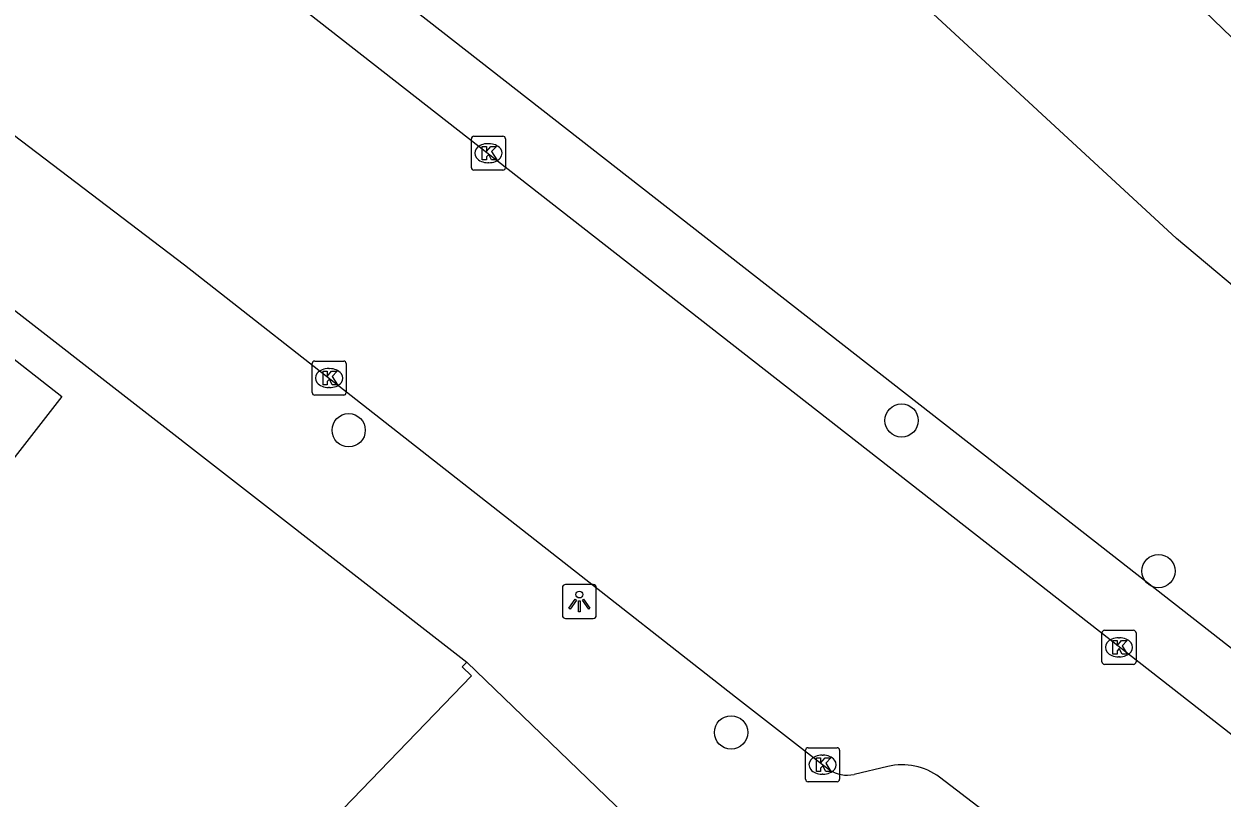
# Model space of a CAD drawing. Extents: x 157466 to 158888, y 383063 to 384677.
# Drawn here: x 158606.91 to 158642.1, y 383961.04 to 383983.79 of the extents above; entities that cross this region are included whole.
import ezdxf

# ---------------------------------------------------------------- set-up
doc = ezdxf.new("R2010")
doc.units = 0
for name, color, linetype in [('IMGEO_Berm_groen', 7, 'Continuous'), ('IMGEO_Boom', 7, 'Continuous'), ('IMGEO_Groenvoorziening', 7, 'Continuous'), ('IMGEO_Kolk', 7, 'Continuous'), ('IMGEO_Lichtpunt', 7, 'Continuous'), ('IMGEO_Pand', 7, 'Continuous'), ('IMGEO_Rijbaan_lokaal_open', 7, 'Continuous'), ('IMGEO_Voetpad_open', 7, 'Continuous')]:
    doc.layers.add(name, color=color, linetype=linetype)

msp = doc.modelspace()

# ---------------------------------------------------------------- linework, layer by layer
at = {"layer": 'IMGEO_Berm_groen'}
msp.add_lwpolyline([(158564.348, 384032.052), (158585.348, 384010.678), (158589.846, 384006.513), (158595.875, 384001.543), (158606.237, 383993.699), (158616.579, 383985.612), (158635.376, 383970.915), (158654.191, 383956.204), (158678.1, 383937.509), (158694.724, 383924.511), (158711.994, 383911.008), (158717.008, 383907.087), (158725.26, 383900.681), (158756.19, 383876.531), (158756.88, 383876.013), (158756.965, 383875.793), (158757.55, 383874.435), (158757.869, 383872.031), (158759.488, 383870.539), (158762.98, 383874.478), (158764.514, 383873.194), (158785.996, 383854.136), (158797.607, 383845.775)], dxfattribs=at)
at = {"layer": 'IMGEO_Boom'}
for centre in [(158632.69, 383972.135), (158616.448, 383971.848), (158640.238, 383967.708), (158627.68, 383962.966)]:
    msp.add_circle(centre, 0.489, dxfattribs=at)
at = {"layer": 'IMGEO_Groenvoorziening'}
for points in [[(158793.682, 383859.501), (158793.062, 383859.948), (158789.551, 383858.63), (158744, 383894.134), (158691.084, 383935.378), (158689.228, 383936.825), (158643.377, 383975.29), (158640.762, 383977.484), (158616.14, 384000.246), (158599.479, 384016.092), (158578.485, 384037.134), (158575.646, 384040.554)], [(158761.47, 383884.391), (158755.991, 383888.55), (158732.407, 383908.033), (158718.395, 383919.269), (158708.554, 383927.752), (158693.909, 383939.604), (158683.242, 383948.763), (158672.183, 383957.059), (158661.632, 383965.549), (158649.669, 383976.374), (158646.976, 383978.974), (158641.318, 383984.436), (158625.573, 384000), (158618.774, 384007.282)]]:
    msp.add_lwpolyline(points, dxfattribs=at)
at = {"layer": 'IMGEO_Kolk'}
for p, q in [((158620.053, 383979.566), (158620.053, 383980.418)), ((158620.128, 383980.492), (158620.98, 383980.492)), ((158620.541, 383980.272), (158620.566, 383980.272)), ((158621.054, 383980.418), (158621.054, 383979.566)), ((158620.564, 383979.712), (158620.539, 383979.712)), ((158620.98, 383979.492), (158620.128, 383979.492)), ((158615.374, 383972.955), (158615.374, 383973.807)), ((158615.449, 383973.881), (158616.301, 383973.881)), ((158615.862, 383973.661), (158615.887, 383973.661)), ((158616.375, 383973.807), (158616.375, 383972.955)), ((158616.301, 383972.881), (158615.449, 383972.881)), ((158615.885, 383973.101), (158615.86, 383973.101)), ((158638.576, 383965.041), (158638.576, 383965.893)), ((158638.651, 383965.967), (158639.503, 383965.967)), ((158639.577, 383965.893), (158639.577, 383965.041)), ((158639.064, 383965.747), (158639.089, 383965.747)), ((158639.087, 383965.187), (158639.062, 383965.187)), ((158639.503, 383964.967), (158638.651, 383964.967)), ((158629.869, 383961.591), (158629.869, 383962.443)), ((158629.944, 383962.517), (158630.796, 383962.517)), ((158630.87, 383962.443), (158630.87, 383961.591)), ((158630.357, 383962.297), (158630.382, 383962.297)), ((158630.38, 383961.737), (158630.355, 383961.737)), ((158630.796, 383961.517), (158629.944, 383961.517))]:
    msp.add_line(p, q, dxfattribs=at)
for points in [[(158620.053, 383979.566), (158620.053, 383980.418)], [(158620.128, 383980.492), (158620.98, 383980.492)], [(158621.054, 383980.418), (158621.054, 383979.566)], [(158620.374, 383980.192), (158620.497, 383980.192), (158620.497, 383980.041), (158620.627, 383980.192), (158620.791, 383980.192), (158620.645, 383980.041), (158620.798, 383979.792), (158620.646, 383979.792), (158620.561, 383979.956), (158620.497, 383979.889), (158620.497, 383979.792), (158620.374, 383979.792), (158620.374, 383980.192)], [(158620.98, 383979.492), (158620.128, 383979.492)], [(158615.374, 383972.955), (158615.374, 383973.807)], [(158615.449, 383973.881), (158616.301, 383973.881)], [(158615.695, 383973.581), (158615.818, 383973.581), (158615.818, 383973.43), (158615.948, 383973.581), (158616.112, 383973.581), (158615.966, 383973.43), (158616.119, 383973.181), (158615.967, 383973.181), (158615.882, 383973.345), (158615.818, 383973.278), (158615.818, 383973.181), (158615.695, 383973.181), (158615.695, 383973.581)], [(158616.375, 383973.807), (158616.375, 383972.955)], [(158616.301, 383972.881), (158615.449, 383972.881)], [(158638.576, 383965.041), (158638.576, 383965.893)], [(158638.651, 383965.967), (158639.503, 383965.967)], [(158639.577, 383965.893), (158639.577, 383965.041)], [(158638.897, 383965.667), (158639.02, 383965.667), (158639.02, 383965.516), (158639.15, 383965.667), (158639.314, 383965.667), (158639.168, 383965.516), (158639.321, 383965.267), (158639.169, 383965.267), (158639.084, 383965.431), (158639.02, 383965.364), (158639.02, 383965.267), (158638.897, 383965.267), (158638.897, 383965.667)], [(158639.503, 383964.967), (158638.651, 383964.967)], [(158629.869, 383961.591), (158629.869, 383962.443)], [(158629.944, 383962.517), (158630.796, 383962.517)], [(158630.87, 383962.443), (158630.87, 383961.591)], [(158630.19, 383962.217), (158630.313, 383962.217), (158630.313, 383962.066), (158630.443, 383962.217), (158630.607, 383962.217), (158630.461, 383962.066), (158630.614, 383961.817), (158630.462, 383961.817), (158630.377, 383961.981), (158630.313, 383961.914), (158630.313, 383961.817), (158630.19, 383961.817), (158630.19, 383962.217)], [(158630.796, 383961.517), (158629.944, 383961.517)]]:
    msp.add_lwpolyline(points, dxfattribs=at)
for centre, start, end in [((158620.13, 383980.416), 91.552, 178.448), ((158620.13, 383980.416), 91.552, 178.448), ((158620.978, 383980.416), 1.552, 88.448), ((158620.978, 383980.416), 1.552, 88.448), ((158620.13, 383979.568), 181.552, 268.448), ((158620.13, 383979.568), 181.552, 268.448), ((158620.978, 383979.568), 271.552, 358.448), ((158620.978, 383979.568), 271.552, 358.448), ((158615.451, 383973.805), 91.552, 178.448), ((158615.451, 383973.805), 91.552, 178.448), ((158616.299, 383973.805), 1.552, 88.448), ((158616.299, 383973.805), 1.552, 88.448), ((158615.451, 383972.957), 181.552, 268.448), ((158615.451, 383972.957), 181.552, 268.448), ((158616.299, 383972.957), 271.552, 358.448), ((158616.299, 383972.957), 271.552, 358.448), ((158638.653, 383965.891), 91.552, 178.448), ((158638.653, 383965.891), 91.552, 178.448), ((158639.501, 383965.891), 1.552, 88.448), ((158639.501, 383965.891), 1.552, 88.448), ((158638.653, 383965.043), 181.552, 268.448), ((158638.653, 383965.043), 181.552, 268.448), ((158639.501, 383965.043), 271.552, 358.448), ((158639.501, 383965.043), 271.552, 358.448), ((158629.946, 383962.441), 91.552, 178.448), ((158629.946, 383962.441), 91.552, 178.448), ((158630.794, 383962.441), 1.552, 88.448), ((158630.794, 383962.441), 1.552, 88.448), ((158629.946, 383961.593), 181.552, 268.448), ((158629.946, 383961.593), 181.552, 268.448), ((158630.794, 383961.593), 271.552, 358.448), ((158630.794, 383961.593), 271.552, 358.448)]:
    msp.add_arc(centre, 0.0765, start, end, dxfattribs=at)
for centre, major_axis, ratio, start_param, end_param in [((158620.54, 383979.992), (-0.387, 0.002), 0.722429, 4.712389, 7.853982), ((158620.565, 383979.992), (-0.39, 0.002), 0.717154, 1.570796, 4.712389), ((158615.861, 383973.381), (-0.387, 0.002), 0.722429, 4.712389, 7.853982), ((158615.886, 383973.381), (-0.39, 0.002), 0.717154, 1.570796, 4.712389), ((158639.063, 383965.467), (-0.387, 0.002), 0.722429, 4.712389, 7.853982), ((158639.088, 383965.467), (-0.39, 0.002), 0.717154, 1.570796, 4.712389), ((158630.356, 383962.017), (-0.387, 0.002), 0.722429, 4.712389, 7.853982), ((158630.381, 383962.017), (-0.39, 0.002), 0.717154, 1.570796, 4.712389)]:
    msp.add_ellipse(centre, major_axis=major_axis, ratio=ratio, start_param=start_param, end_param=end_param, dxfattribs=at)
at = {"layer": 'IMGEO_Lichtpunt'}
for p, q in [((158623.628, 383967.314), (158622.82, 383967.314)), ((158623.628, 383967.314), (158622.82, 383967.314)), ((158622.726, 383967.219), (158622.726, 383966.412)), ((158622.726, 383967.219), (158622.726, 383966.412)), ((158623.722, 383966.412), (158623.722, 383967.219)), ((158623.722, 383966.412), (158623.722, 383967.219)), ((158622.82, 383966.318), (158623.628, 383966.318)), ((158622.82, 383966.318), (158623.628, 383966.318))]:
    msp.add_line(p, q, dxfattribs=at)
for points in [[(158623.1, 383966.883), (158623.139, 383966.855), (158622.951, 383966.593), (158622.913, 383966.62), (158623.1, 383966.883)], [(158623.202, 383966.835), (158623.249, 383966.835), (158623.249, 383966.513), (158623.202, 383966.513), (158623.202, 383966.835)], [(158623.312, 383966.855), (158623.35, 383966.882), (158623.537, 383966.62), (158623.498, 383966.592), (158623.312, 383966.855)]]:
    msp.add_lwpolyline(points, dxfattribs=at)
msp.add_circle((158623.225, 383967.017), 0.0994, dxfattribs=at)
for centre, start, end in [((158622.82, 383967.219), 90, 180), ((158622.82, 383967.219), 90, 180), ((158623.628, 383967.219), 0, 90), ((158623.628, 383967.219), 0, 90), ((158622.82, 383966.412), 180, 270), ((158622.82, 383966.412), 180, 270), ((158623.628, 383966.412), 270, 0), ((158623.628, 383966.412), 270, 360)]:
    msp.add_arc(centre, 0.0946, start, end, dxfattribs=at)
at = {"layer": 'IMGEO_Pand'}
for points in [[(158605.89, 383974.509), (158608.026, 383972.841), (158605.82, 383970.018)], [(158615.638, 383960.557), (158615.768, 383960.692), (158616.025, 383960.444), (158620.055, 383964.627), (158619.781, 383964.889), (158619.916, 383965.031)], [(158619.916, 383965.031), (158625.372, 383959.774)]]:
    msp.add_lwpolyline(points, dxfattribs=at)
at = {"layer": 'IMGEO_Rijbaan_lokaal_open'}
for points in [[(158710.762, 383909.432), (158636.085, 383967.822), (158605.005, 383992.123), (158594.603, 384000), (158588.574, 384004.97)], [(158630.565, 383961.863), (158630.37, 383962.018), (158627.813, 383964.002), (158611.623, 383976.705), (158598.155, 383986.96), (158588.572, 383994.44), (158583.4, 383998.791), (158583.158, 383999.017)], [(158632.288, 383961.963), (158631.295, 383961.732)], [(158636.551, 383959.545), (158633.805, 383961.648)]]:
    msp.add_lwpolyline(points, dxfattribs=at)
for centre, radius, start, end in [((158632.72, 383960.235), 1.781, 52.4874, 104.0514), ((158631.088, 383962.68), 0.97, 237.3581, 282.2948)]:
    msp.add_arc(centre, radius, start, end, dxfattribs=at)
at = {"layer": 'IMGEO_Voetpad_open'}
msp.add_lwpolyline([(158606.595, 383975.412), (158619.916, 383965.031)], dxfattribs=at)

doc.saveas('drawing.dxf')
